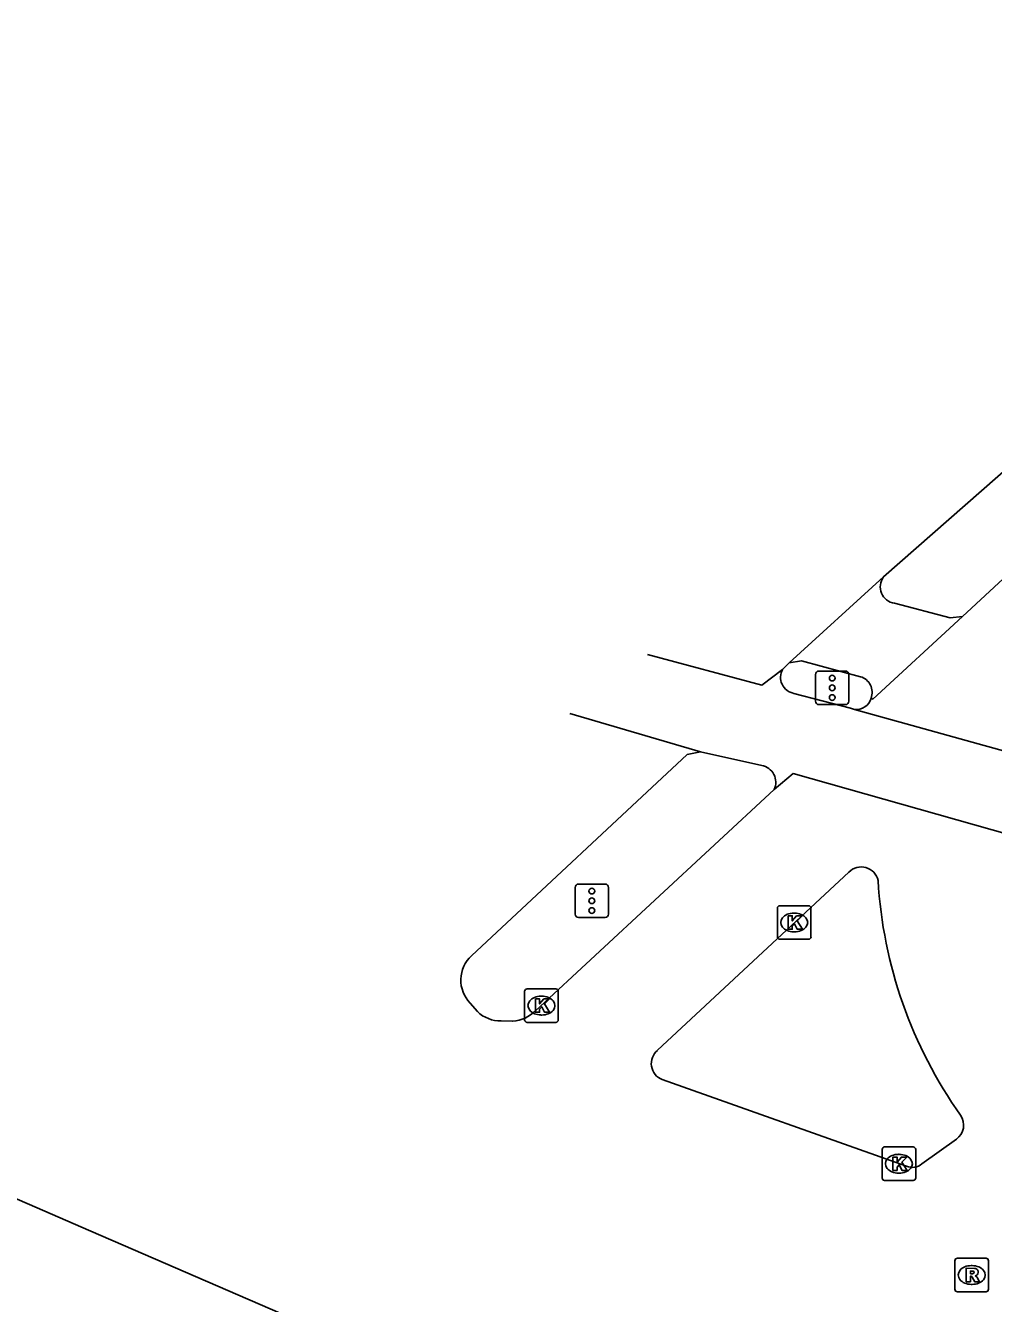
# Model space of a CAD drawing. Extents: x 159718 to 160783, y 383290 to 384030.
# Drawn here: x 160258.52 to 160287.35, y 383990.98 to 384029.05 of the extents above; entities that cross this region are included whole.
import ezdxf

# ---------------------------------------------------------------- set-up
doc = ezdxf.new("R2010")
doc.units = 0
for name, color, linetype in [('IMGEO_Fietspad_gesloten', 7, 'Continuous'), ('IMGEO_Kolk', 7, 'Continuous'), ('IMGEO_Rijbaan_lokaal_gesloten', 7, 'Continuous'), ('IMGEO_Rioolput', 7, 'Continuous'), ('IMGEO_Verkeersregelinstallatiepaal', 7, 'Continuous'), ('IMGEO_Voetpad_open', 7, 'Continuous')]:
    doc.layers.add(name, color=color, linetype=linetype)

msp = doc.modelspace()

# ---------------------------------------------------------------- linework, layer by layer
at = {"layer": 'IMGEO_Fietspad_gesloten'}
for points in [[(160283.214, 384008.676), (160283.095, 384008.709), (160281.412, 384009.151)], [(160278.624, 384007.415), (160280.451, 384007.009)]]:
    msp.add_lwpolyline(points, dxfattribs=at)
for centre, radius, start, end in [((160281.498, 384009.63), 0.486, 150.4979, 259.789), ((160280.361, 384006.507), 0.51, 334.7479, 79.8391)]:
    msp.add_arc(centre, radius, start, end, dxfattribs=at)
at = {"layer": 'IMGEO_Kolk'}
for p, q in [((160280.994, 384002.828), (160281.846, 384002.828)), ((160280.919, 384001.902), (160280.919, 384002.754)), ((160281.407, 384002.608), (160281.432, 384002.608)), ((160281.92, 384002.754), (160281.92, 384001.902)), ((160281.846, 384001.828), (160280.994, 384001.828)), ((160281.43, 384002.048), (160281.405, 384002.048)), ((160273.39, 383999.426), (160273.39, 384000.278)), ((160273.465, 384000.352), (160274.317, 384000.352)), ((160274.391, 384000.278), (160274.391, 383999.426)), ((160273.878, 384000.132), (160273.903, 384000.132)), ((160273.901, 383999.572), (160273.876, 383999.572)), ((160274.317, 383999.352), (160273.465, 383999.352)), ((160284.113, 383995.642), (160284.965, 383995.642)), ((160284.038, 383994.716), (160284.038, 383995.568)), ((160284.526, 383995.422), (160284.551, 383995.422)), ((160285.039, 383995.568), (160285.039, 383994.716)), ((160284.549, 383994.862), (160284.524, 383994.862)), ((160284.965, 383994.642), (160284.113, 383994.642))]:
    msp.add_line(p, q, dxfattribs=at)
for points in [[(160280.994, 384002.828), (160281.846, 384002.828)], [(160280.919, 384001.902), (160280.919, 384002.754)], [(160281.24, 384002.528), (160281.363, 384002.528), (160281.363, 384002.377), (160281.493, 384002.528), (160281.657, 384002.528), (160281.511, 384002.377), (160281.664, 384002.128), (160281.512, 384002.128), (160281.427, 384002.292), (160281.363, 384002.225), (160281.363, 384002.128), (160281.24, 384002.128), (160281.24, 384002.528)], [(160281.92, 384002.754), (160281.92, 384001.902)], [(160281.846, 384001.828), (160280.994, 384001.828)], [(160273.39, 383999.426), (160273.39, 384000.278)], [(160273.465, 384000.352), (160274.317, 384000.352)], [(160274.391, 384000.278), (160274.391, 383999.426)], [(160273.711, 384000.052), (160273.834, 384000.052), (160273.834, 383999.901), (160273.964, 384000.052), (160274.128, 384000.052), (160273.982, 383999.901), (160274.135, 383999.652), (160273.983, 383999.652), (160273.898, 383999.816), (160273.834, 383999.749), (160273.834, 383999.652), (160273.711, 383999.652), (160273.711, 384000.052)], [(160274.317, 383999.352), (160273.465, 383999.352)], [(160284.113, 383995.642), (160284.965, 383995.642)], [(160284.038, 383994.716), (160284.038, 383995.568)], [(160284.359, 383995.342), (160284.482, 383995.342), (160284.482, 383995.191), (160284.612, 383995.342), (160284.776, 383995.342), (160284.63, 383995.191), (160284.783, 383994.942), (160284.631, 383994.942), (160284.546, 383995.106), (160284.482, 383995.039), (160284.482, 383994.942), (160284.359, 383994.942), (160284.359, 383995.342)], [(160285.039, 383995.568), (160285.039, 383994.716)], [(160284.965, 383994.642), (160284.113, 383994.642)]]:
    msp.add_lwpolyline(points, dxfattribs=at)
for centre, start, end in [((160280.996, 384002.752), 91.552, 178.448), ((160280.996, 384002.752), 91.552, 178.448), ((160281.844, 384002.752), 1.552, 88.448), ((160281.844, 384002.752), 1.552, 88.448), ((160280.996, 384001.904), 181.552, 268.448), ((160280.996, 384001.904), 181.552, 268.448), ((160281.844, 384001.904), 271.552, 358.448), ((160281.844, 384001.904), 271.552, 358.448), ((160273.467, 384000.276), 91.552, 178.448), ((160273.467, 384000.276), 91.552, 178.448), ((160274.315, 384000.276), 1.552, 88.448), ((160274.315, 384000.276), 1.552, 88.448), ((160273.467, 383999.428), 181.552, 268.448), ((160273.467, 383999.428), 181.552, 268.448), ((160274.315, 383999.428), 271.552, 358.448), ((160274.315, 383999.428), 271.552, 358.448), ((160284.115, 383995.566), 91.552, 178.448), ((160284.115, 383995.566), 91.552, 178.448), ((160284.963, 383995.566), 1.552, 88.448), ((160284.963, 383995.566), 1.552, 88.448), ((160284.115, 383994.718), 181.552, 268.448), ((160284.115, 383994.718), 181.552, 268.448), ((160284.963, 383994.718), 271.552, 358.448), ((160284.963, 383994.718), 271.552, 358.448)]:
    msp.add_arc(centre, 0.0765, start, end, dxfattribs=at)
for centre, major_axis, ratio, start_param, end_param in [((160281.406, 384002.328), (-0.387, 0.002), 0.722429, 4.712389, 7.853982), ((160281.431, 384002.328), (-0.39, 0.002), 0.717154, 1.570796, 4.712389), ((160273.877, 383999.852), (-0.387, 0.002), 0.722429, 4.712389, 7.853982), ((160273.902, 383999.852), (-0.39, 0.002), 0.717154, 1.570796, 4.712389), ((160284.525, 383995.142), (-0.387, 0.002), 0.722429, 4.712389, 7.853982), ((160284.55, 383995.142), (-0.39, 0.002), 0.717154, 1.570796, 4.712389)]:
    msp.add_ellipse(centre, major_axis=major_axis, ratio=ratio, start_param=start_param, end_param=end_param, dxfattribs=at)
at = {"layer": 'IMGEO_Rijbaan_lokaal_gesloten'}
for points in [[(160284.084, 384012.621), (160293.244, 384020.667), (160300.865, 384027.211), (160302.667, 384028.86), (160302.895, 384029.047)], [(160302.072, 384025.93), (160286.433, 384011.44)], [(160281.271, 384010.06), (160284.084, 384012.621)], [(160286.433, 384011.44), (160283.759, 384008.984), (160283.709, 384009.014)], [(160281.075, 384009.869), (160280.459, 384009.393), (160277.052, 384010.311)], [(160281.075, 384009.869), (160281.271, 384010.06)], [(160278.624, 384007.415), (160274.737, 384008.549)], [(160291.054, 384006.503), (160283.214, 384008.676)], [(160271.809, 384001.338), (160278.235, 384007.335), (160278.624, 384007.415)], [(160290.541, 384004.178), (160281.387, 384006.766), (160280.822, 384006.29)], [(160280.822, 384006.29), (160273.715, 383999.701)], [(160277.352, 383998.52), (160283.05, 384003.831)], [(160271.984, 383999.673), (160271.767, 383999.928)], [(160273.034, 383999.386), (160272.689, 383999.394)], [(160284.765, 383995.071), (160277.491, 383997.649)], [(160286.25, 383995.875), (160285.223, 383995.14)], [(160269.895, 383989.056), (160260.468, 383993.132), (160256.67, 383994.778)]]:
    msp.add_lwpolyline(points, dxfattribs=at)
for centre, radius, start, end in [((160283.273, 384009.121), 0.449, 262.3982, 346.2545), ((160283.416, 384003.469), 0.515, 12.8116, 135.2976), ((160297.312, 384004.359), 13.416, 183.3161, 215.4011), ((160272.47, 384000.613), 0.981, 132.3285, 224.2591), ((160272.677, 384000.393), 0.999, 226.1024, 270.7157), ((160272.967, 384000.424), 1.04, 273.6798, 315.9665), ((160277.671, 383998.124), 0.508, 128.8512, 249.2832), ((160285.949, 383996.295), 0.517, 305.6259, 34.3031), ((160284.941, 383995.46), 0.427, 245.7321, 311.4028)]:
    msp.add_arc(centre, radius, start, end, dxfattribs=at)
at = {"layer": 'IMGEO_Rioolput'}
for p, q in [((160286.206, 383991.401), (160286.206, 383992.253)), ((160286.281, 383992.327), (160287.133, 383992.327)), ((160287.207, 383992.253), (160287.207, 383991.401)), ((160286.694, 383992.107), (160286.719, 383992.107)), ((160286.717, 383991.547), (160286.692, 383991.547)), ((160287.133, 383991.327), (160286.281, 383991.327))]:
    msp.add_line(p, q, dxfattribs=at)
for points in [[(160286.206, 383991.401), (160286.206, 383992.253)], [(160286.281, 383992.327), (160287.133, 383992.327)], [(160287.207, 383992.253), (160287.207, 383991.401)], [(160286.795, 383992.025), (160286.543, 383992.027), (160286.543, 383991.627)], [(160286.543, 383991.627), (160286.667, 383991.627), (160286.667, 383991.789), (160286.678, 383991.789)], [(160286.721, 383991.946), (160286.667, 383991.946), (160286.667, 383991.865)], [(160286.667, 383991.865), (160286.719, 383991.865)], [(160286.725, 383991.76), (160286.796, 383991.627), (160286.936, 383991.627), (160286.871, 383991.753)], [(160287.133, 383991.327), (160286.281, 383991.327)]]:
    msp.add_lwpolyline(points, dxfattribs=at)
for centre, radius, start, end in [((160286.283, 383992.251), 0.0765, 91.552, 178.448), ((160286.283, 383992.251), 0.0765, 91.552, 178.448), ((160287.131, 383992.251), 0.0765, 1.552, 88.448), ((160287.131, 383992.251), 0.0765, 1.552, 88.448), ((160286.677, 383991.736), 0.0533, 26.0293, 88.6989), ((160286.703, 383992.054), 0.19, 274.7715, 282.9687), ((160286.727, 383991.85), 0.0964, 77.0061, 93.1865), ((160286.741, 383991.907), 0.0378, 276.6634, 79.6772), ((160286.794, 383991.915), 0.109, 350.3612, 89.416), ((160286.792, 383991.915), 0.112, 277.5842, 350.9817), ((160286.776, 383991.7), 0.108, 29.5134, 73.7905), ((160286.283, 383991.403), 0.0765, 181.552, 268.448), ((160286.283, 383991.403), 0.0765, 181.552, 268.448), ((160287.131, 383991.403), 0.0765, 271.552, 358.448), ((160287.131, 383991.403), 0.0765, 271.552, 358.448)]:
    msp.add_arc(centre, radius, start, end, dxfattribs=at)
for centre, major_axis, ratio, start_param, end_param in [((160286.693, 383991.827), (-0.387, 0.002), 0.722429, 4.712389, 7.853982), ((160286.718, 383991.827), (-0.39, 0.002), 0.717154, 1.570796, 4.712389)]:
    msp.add_ellipse(centre, major_axis=major_axis, ratio=ratio, start_param=start_param, end_param=end_param, dxfattribs=at)
at = {"layer": 'IMGEO_Verkeersregelinstallatiepaal'}
for p, q in [((160282.057, 384008.918), (160282.057, 384009.718)), ((160282.057, 384009.718), (160282.057, 384008.918)), ((160282.157, 384009.818), (160282.947, 384009.818)), ((160282.947, 384009.818), (160282.157, 384009.818)), ((160283.047, 384009.718), (160283.047, 384008.918)), ((160283.047, 384008.918), (160283.047, 384009.718)), ((160282.947, 384008.818), (160282.157, 384008.818)), ((160282.157, 384008.818), (160282.947, 384008.818)), ((160274.897, 384002.574), (160274.897, 384003.374)), ((160274.897, 384003.374), (160274.897, 384002.574)), ((160274.997, 384003.474), (160275.787, 384003.474)), ((160275.787, 384003.474), (160274.997, 384003.474)), ((160275.887, 384003.374), (160275.887, 384002.574)), ((160275.887, 384002.574), (160275.887, 384003.374)), ((160275.787, 384002.474), (160274.997, 384002.474)), ((160274.997, 384002.474), (160275.787, 384002.474))]:
    msp.add_line(p, q, dxfattribs=at)
for centre in [(160282.552, 384009.608), (160282.552, 384009.318), (160282.552, 384009.028), (160275.392, 384003.264), (160275.392, 384002.974), (160275.392, 384002.684)]:
    msp.add_circle(centre, 0.085, dxfattribs=at)
for centre, start, end in [((160282.157, 384009.718), 90, 180), ((160282.157, 384009.718), 90, 180), ((160282.947, 384009.718), 0, 90), ((160282.947, 384009.718), 360, 90), ((160282.157, 384008.918), 180, 270), ((160282.157, 384008.918), 180, 270), ((160282.947, 384008.918), 270, 0), ((160282.947, 384008.918), 270, 0), ((160274.997, 384003.374), 90, 180), ((160274.997, 384003.374), 90, 180), ((160275.787, 384003.374), 0, 90), ((160275.787, 384003.374), 360, 90), ((160274.997, 384002.574), 180, 270), ((160274.997, 384002.574), 180, 270), ((160275.787, 384002.574), 270, 0), ((160275.787, 384002.574), 270, 0)]:
    msp.add_arc(centre, 0.1, start, end, dxfattribs=at)
at = {"layer": 'IMGEO_Voetpad_open'}
for points in [[(160284.407, 384011.841), (160286.07, 384011.399), (160286.433, 384011.44)], [(160283.397, 384009.648), (160281.636, 384010.118), (160281.271, 384010.06)]]:
    msp.add_lwpolyline(points, dxfattribs=at)
for centre, radius, start, end in [((160284.47, 384012.324), 0.487, 142.4507, 262.5384), ((160283.258, 384009.186), 0.483, 339.1418, 73.2631)]:
    msp.add_arc(centre, radius, start, end, dxfattribs=at)

doc.saveas('drawing.dxf')
